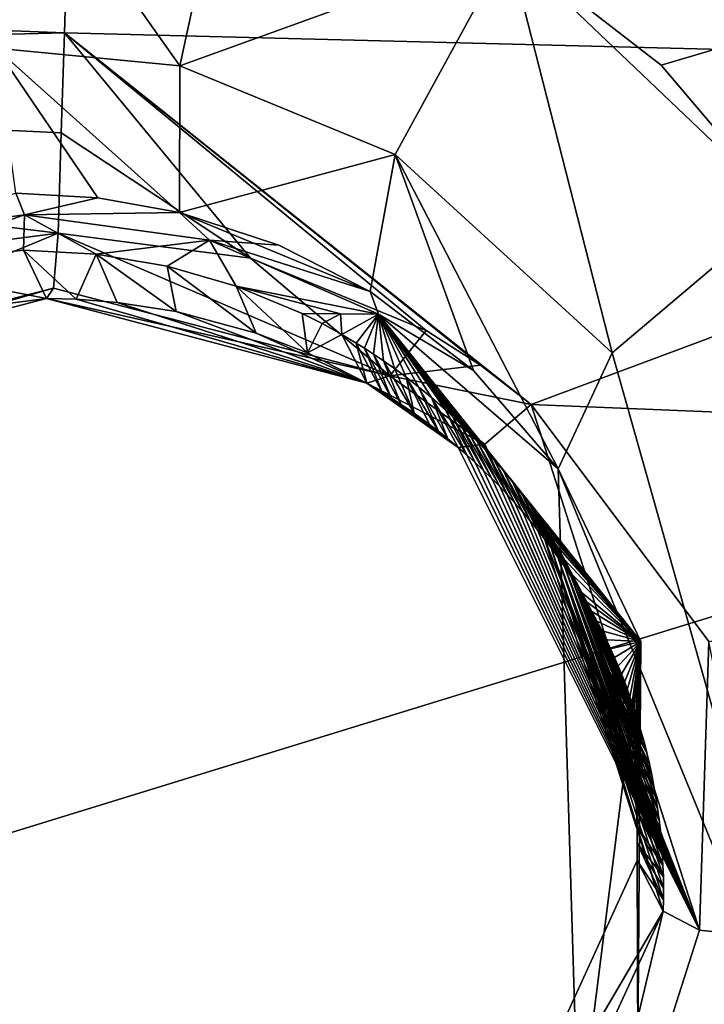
# Model space of a CAD drawing. Header units: millimetres. Extents: x -147 to 294, y -82 to 275.
# Tile 275 of 609: x 235.52 to 237.7, y 180.76 to 183.9. Entities that reach past the tile are written whole.
import ezdxf

# ---------------------------------------------------------------- set-up
doc = ezdxf.new("R2010")
doc.units = ezdxf.units.MM
doc.header["$LTSCALE"] = 67.506716
for name, color, linetype in [('1845', 7, 'CONTINUOUS'), ('1846', 7, 'CONTINUOUS'), ('1847', 7, 'CONTINUOUS'), ('2835', 7, 'CONTINUOUS'), ('2878', 7, 'CONTINUOUS'), ('2882', 7, 'CONTINUOUS'), ('2883', 7, 'CONTINUOUS'), ('2884', 7, 'CONTINUOUS'), ('2885', 7, 'CONTINUOUS'), ('2886', 7, 'CONTINUOUS'), ('2888', 7, 'CONTINUOUS'), ('2889', 7, 'CONTINUOUS'), ('2890', 7, 'CONTINUOUS'), ('2891', 7, 'CONTINUOUS'), ('2892', 7, 'CONTINUOUS'), ('2895', 7, 'CONTINUOUS'), ('2896', 7, 'CONTINUOUS'), ('2900', 7, 'CONTINUOUS'), ('2902', 7, 'CONTINUOUS'), ('2903', 7, 'CONTINUOUS'), ('3027', 7, 'CONTINUOUS'), ('3028', 7, 'CONTINUOUS'), ('3029', 7, 'CONTINUOUS'), ('3030', 7, 'CONTINUOUS'), ('3031', 7, 'CONTINUOUS'), ('751', 7, 'CONTINUOUS'), ('807', 7, 'CONTINUOUS')]:
    doc.layers.add(name, color=color, linetype=linetype)

msp = doc.modelspace()

# ---------------------------------------------------------------- linework, layer by layer
at = {"layer": '1845', "linetype": 'CONTINUOUS'}
for points in [[(237.9534, 183.2956, -20.3961), (238.1222, 180.3041, -21.3148), (237.408, 182.8351, -20.1728), (237.9534, 183.2956, -20.3961)], [(237.408, 182.8351, -20.1728), (238.1222, 180.3041, -21.3148), (237.2359, 182.4645, -19.5137), (237.408, 182.8351, -20.1728)], [(237.2359, 182.4645, -19.5137), (238.1222, 180.3041, -21.3148), (237.3011, 180.336, -20.2239), (237.2359, 182.4645, -19.5137)]]:
    msp.add_3dface(points, dxfattribs=at)
at = {"layer": '1846', "linetype": 'CONTINUOUS'}
for points in [[(237.0774, 184.1311, -20.0429), (237.408, 182.8351, -20.1728), (236.7151, 183.4678, -19.8849), (237.0774, 184.1311, -20.0429)], [(237.9534, 183.2956, -20.3961), (237.408, 182.8351, -20.1728), (237.0774, 184.1311, -20.0429), (237.9534, 183.2956, -20.3961)], [(237.5643, 183.7538, -20.2125), (237.9534, 183.2956, -20.3961), (237.0774, 184.1311, -20.0429), (237.5643, 183.7538, -20.2125)], [(236.6349, 183.0313, -19.2531), (236.7151, 183.4678, -19.8849), (236.9655, 182.7786, -19.3764), (236.6349, 183.0313, -19.2531)], [(237.408, 182.8351, -20.1728), (237.2359, 182.4645, -19.5137), (236.7151, 183.4678, -19.8849), (237.408, 182.8351, -20.1728)], [(236.7151, 183.4678, -19.8849), (237.2359, 182.4645, -19.5137), (236.9655, 182.7786, -19.3764), (236.7151, 183.4678, -19.8849)]]:
    msp.add_3dface(points, dxfattribs=at)
at = {"layer": '1847', "linetype": 'CONTINUOUS'}
for points in [[(237.5643, 183.7538, -20.2125), (237.0774, 184.1311, -20.0429), (239.7513, 184.3996, -20.2966), (237.5643, 183.7538, -20.2125)], [(237.9534, 183.2956, -20.3961), (237.5643, 183.7538, -20.2125), (239.7513, 184.3996, -20.2966), (237.9534, 183.2956, -20.3961)]]:
    msp.add_3dface(points, dxfattribs=at)
at = {"layer": '2835', "linetype": 'CONTINUOUS'}
for points in [[(237.1494, 182.67, -18.0714), (237.7173, 181.9132, -18.3638), (240.6313, 182.527, -18.5567), (237.1494, 182.67, -18.0714)], [(237.1716, 179.3803, -19.0582), (240.432, 176.6055, -20.3364), (237.9039, 180.9686, -18.669), (237.1716, 179.3803, -19.0582)]]:
    msp.add_3dface(points, dxfattribs=at)
at = {"layer": '2878', "linetype": 'CONTINUOUS'}
msp.add_3dface([(234.9353, 183.1947, -18.7243), (235.5042, 183.3452, -19.0234), (235.5317, 183.2757, -18.7619), (234.9353, 183.1947, -18.7243)], dxfattribs=at)
at = {"layer": '2882', "linetype": 'CONTINUOUS'}
for points in [[(235.4305, 184.5942, -19.7234), (236.1901, 184.5028, -19.8323), (236.0272, 183.7514, -19.7203), (235.4305, 184.5942, -19.7234)], [(235.4405, 183.8071, -19.6278), (235.4305, 184.5942, -19.7234), (236.0272, 183.7514, -19.7203), (235.4405, 183.8071, -19.6278)], [(235.5042, 183.3452, -19.0234), (235.4405, 183.8071, -19.6278), (235.7657, 183.3295, -19.0565), (235.5042, 183.3452, -19.0234)], [(235.7657, 183.3295, -19.0565), (235.4405, 183.8071, -19.6278), (236.0261, 183.2832, -19.1003), (235.7657, 183.3295, -19.0565)], [(236.0261, 183.2832, -19.1003), (235.4405, 183.8071, -19.6278), (236.0272, 183.7514, -19.7203), (236.0261, 183.2832, -19.1003)]]:
    msp.add_3dface(points, dxfattribs=at)
at = {"layer": '2883', "linetype": 'CONTINUOUS'}
for points in [[(235.5317, 183.2757, -18.7619), (235.5042, 183.3452, -19.0234), (235.7657, 183.3295, -19.0565), (235.5317, 183.2757, -18.7619)], [(235.5317, 183.2757, -18.7619), (235.7657, 183.3295, -19.0565), (236.0261, 183.2832, -19.1003), (235.5317, 183.2757, -18.7619)], [(235.5317, 183.2757, -18.7619), (236.0261, 183.2832, -19.1003), (236.1224, 183.1949, -18.8493), (235.5317, 183.2757, -18.7619)], [(236.0261, 183.2832, -19.1003), (236.3437, 183.1792, -19.1704), (236.1224, 183.1949, -18.8493), (236.0261, 183.2832, -19.1003)], [(236.3437, 183.1792, -19.1704), (236.6349, 183.0313, -19.2531), (236.1224, 183.1949, -18.8493), (236.3437, 183.1792, -19.1704)], [(236.1224, 183.1949, -18.8493), (236.6349, 183.0313, -19.2531), (236.6619, 182.9584, -18.9794), (236.1224, 183.1949, -18.8493)]]:
    msp.add_3dface(points, dxfattribs=at)
at = {"layer": '2884', "linetype": 'CONTINUOUS'}
for points in [[(236.1901, 184.5028, -19.8323), (237.0774, 184.1311, -20.0429), (236.0272, 183.7514, -19.7203), (236.1901, 184.5028, -19.8323)], [(237.0774, 184.1311, -20.0429), (236.7151, 183.4678, -19.8849), (236.0272, 183.7514, -19.7203), (237.0774, 184.1311, -20.0429)], [(236.7151, 183.4678, -19.8849), (236.0261, 183.2832, -19.1003), (236.0272, 183.7514, -19.7203), (236.7151, 183.4678, -19.8849)], [(236.7151, 183.4678, -19.8849), (236.6349, 183.0313, -19.2531), (236.0261, 183.2832, -19.1003), (236.7151, 183.4678, -19.8849)], [(236.0261, 183.2832, -19.1003), (236.6349, 183.0313, -19.2531), (236.3437, 183.1792, -19.1704), (236.0261, 183.2832, -19.1003)]]:
    msp.add_3dface(points, dxfattribs=at)
at = {"layer": '2885', "linetype": 'CONTINUOUS'}
for points in [[(235.5282, 183.1629, -18.795), (235.5317, 183.2757, -18.7619), (235.7599, 183.15, -18.8234), (235.5282, 183.1629, -18.795)], [(235.5317, 183.2757, -18.7619), (236.1224, 183.1949, -18.8493), (235.7599, 183.15, -18.8234), (235.5317, 183.2757, -18.7619)], [(235.7599, 183.15, -18.8234), (236.1224, 183.1949, -18.8493), (235.9872, 183.1116, -18.8593), (235.7599, 183.15, -18.8234)], [(235.9872, 183.1116, -18.8593), (236.1224, 183.1949, -18.8493), (236.2076, 183.0483, -18.9021), (235.9872, 183.1116, -18.8593)], [(236.1224, 183.1949, -18.8493), (236.6619, 182.9584, -18.9794), (236.2076, 183.0483, -18.9021), (236.1224, 183.1949, -18.8493)], [(236.2076, 183.0483, -18.9021), (236.6619, 182.9584, -18.9794), (236.5406, 182.9596, -18.9654), (236.2076, 183.0483, -18.9021)], [(236.4186, 182.9606, -18.9515), (236.2076, 183.0483, -18.9021), (236.5406, 182.9596, -18.9654), (236.4186, 182.9606, -18.9515)]]:
    msp.add_3dface(points, dxfattribs=at)
at = {"layer": '2886', "linetype": 'CONTINUOUS'}
for points in [[(234.9353, 183.1947, -18.7243), (235.5317, 183.2757, -18.7619), (235.069, 183.1124, -18.7623), (234.9353, 183.1947, -18.7243)], [(235.5317, 183.2757, -18.7619), (235.5282, 183.1629, -18.795), (235.069, 183.1124, -18.7623), (235.5317, 183.2757, -18.7619)]]:
    msp.add_3dface(points, dxfattribs=at)
at = {"layer": '2888', "linetype": 'CONTINUOUS'}
for points in [[(236.4186, 182.9606, -18.9515), (236.5406, 182.9596, -18.9654), (236.4817, 182.9288, -18.968), (236.4186, 182.9606, -18.9515)], [(236.4817, 182.9288, -18.968), (236.5406, 182.9596, -18.9654), (236.545, 182.8937, -18.9855), (236.4817, 182.9288, -18.968)], [(236.5406, 182.9596, -18.9654), (236.6619, 182.9584, -18.9794), (236.545, 182.8937, -18.9855), (236.5406, 182.9596, -18.9654)], [(236.545, 182.8937, -18.9855), (236.6619, 182.9584, -18.9794), (236.591, 182.8664, -18.9988), (236.545, 182.8937, -18.9855)], [(236.591, 182.8664, -18.9988), (236.6619, 182.9584, -18.9794), (236.6174, 182.8498, -19.0067), (236.591, 182.8664, -18.9988)], [(236.6174, 182.8498, -19.0067), (236.6619, 182.9584, -18.9794), (236.6463, 182.831, -19.0156), (236.6174, 182.8498, -19.0067)], [(236.6463, 182.831, -19.0156), (236.6619, 182.9584, -18.9794), (236.6781, 182.8096, -19.0255), (236.6463, 182.831, -19.0156)], [(236.6619, 182.9584, -18.9794), (237.5, 181.914, -19.3881), (237.0602, 182.46, -19.1734), (236.6619, 182.9584, -18.9794)], [(236.6781, 182.8096, -19.0255), (236.6619, 182.9584, -18.9794), (236.7128, 182.785, -19.0368), (236.6781, 182.8096, -19.0255)], [(236.7128, 182.785, -19.0368), (236.6619, 182.9584, -18.9794), (236.7508, 182.7568, -19.0495), (236.7128, 182.785, -19.0368)], [(236.7508, 182.7568, -19.0495), (236.6619, 182.9584, -18.9794), (236.7893, 182.7266, -19.0628), (236.7508, 182.7568, -19.0495)], [(236.7893, 182.7266, -19.0628), (236.6619, 182.9584, -18.9794), (236.831, 182.6921, -19.0779), (236.7893, 182.7266, -19.0628)], [(236.831, 182.6921, -19.0779), (236.6619, 182.9584, -18.9794), (236.876, 182.6526, -19.0948), (236.831, 182.6921, -19.0779)], [(236.876, 182.6526, -19.0948), (236.6619, 182.9584, -18.9794), (236.8998, 182.6307, -19.104), (236.876, 182.6526, -19.0948)], [(236.8998, 182.6307, -19.104), (236.6619, 182.9584, -18.9794), (236.9244, 182.6071, -19.1139), (236.8998, 182.6307, -19.104)], [(236.9244, 182.6071, -19.1139), (236.6619, 182.9584, -18.9794), (236.9499, 182.5818, -19.1243), (236.9244, 182.6071, -19.1139)], [(236.9499, 182.5818, -19.1243), (236.6619, 182.9584, -18.9794), (236.9763, 182.5546, -19.1355), (236.9499, 182.5818, -19.1243)], [(236.9763, 182.5546, -19.1355), (236.6619, 182.9584, -18.9794), (237.0034, 182.5254, -19.1473), (236.9763, 182.5546, -19.1355)], [(237.0034, 182.5254, -19.1473), (236.6619, 182.9584, -18.9794), (237.0314, 182.4939, -19.1599), (237.0034, 182.5254, -19.1473)], [(237.0314, 182.4939, -19.1599), (236.6619, 182.9584, -18.9794), (237.0602, 182.46, -19.1734), (237.0314, 182.4939, -19.1599)], [(237.0602, 182.46, -19.1734), (237.5, 181.914, -19.3881), (237.0897, 182.4235, -19.1877), (237.0602, 182.46, -19.1734)], [(237.0897, 182.4235, -19.1877), (237.5, 181.914, -19.3881), (237.1199, 182.3842, -19.2029), (237.0897, 182.4235, -19.1877)], [(237.1199, 182.3842, -19.2029), (237.5, 181.914, -19.3881), (237.1463, 182.348, -19.2168), (237.1199, 182.3842, -19.2029)], [(237.1463, 182.348, -19.2168), (237.5, 181.914, -19.3881), (237.173, 182.3093, -19.2314), (237.1463, 182.348, -19.2168)], [(237.173, 182.3093, -19.2314), (237.5, 181.914, -19.3881), (237.2001, 182.268, -19.2469), (237.173, 182.3093, -19.2314)], [(237.2001, 182.268, -19.2469), (237.5, 181.914, -19.3881), (237.2272, 182.2239, -19.2633), (237.2001, 182.268, -19.2469)], [(237.2272, 182.2239, -19.2633), (237.5, 181.914, -19.3881), (237.2545, 182.1767, -19.2806), (237.2272, 182.2239, -19.2633)], [(237.2545, 182.1767, -19.2806), (237.5, 181.914, -19.3881), (237.2817, 182.1262, -19.2988), (237.2545, 182.1767, -19.2806)], [(237.2817, 182.1262, -19.2988), (237.5, 181.914, -19.3881), (237.3085, 182.0721, -19.3181), (237.2817, 182.1262, -19.2988)], [(237.3085, 182.0721, -19.3181), (237.5, 181.914, -19.3881), (237.3218, 182.0436, -19.3282), (237.3085, 182.0721, -19.3181)], [(237.3218, 182.0436, -19.3282), (237.5, 181.914, -19.3881), (237.3349, 182.0142, -19.3385), (237.3218, 182.0436, -19.3282)], [(237.3349, 182.0142, -19.3385), (237.5, 181.914, -19.3881), (237.3478, 181.9836, -19.3492), (237.3349, 182.0142, -19.3385)], [(237.3478, 181.9836, -19.3492), (237.5, 181.914, -19.3881), (237.3605, 181.9521, -19.3601), (237.3478, 181.9836, -19.3492)], [(237.3605, 181.9521, -19.3601), (237.5, 181.914, -19.3881), (237.373, 181.9195, -19.3713), (237.3605, 181.9521, -19.3601)], [(237.373, 181.9195, -19.3713), (237.5, 181.914, -19.3881), (237.3851, 181.8857, -19.3829), (237.373, 181.9195, -19.3713)], [(237.3851, 181.8857, -19.3829), (237.5, 181.914, -19.3881), (237.3969, 181.8507, -19.3947), (237.3851, 181.8857, -19.3829)], [(237.3969, 181.8507, -19.3947), (237.5, 181.914, -19.3881), (237.4083, 181.8146, -19.4069), (237.3969, 181.8507, -19.3947)], [(237.4083, 181.8146, -19.4069), (237.5, 181.914, -19.3881), (237.4192, 181.7772, -19.4193), (237.4083, 181.8146, -19.4069)], [(237.4192, 181.7772, -19.4193), (237.5, 181.914, -19.3881), (237.4297, 181.7384, -19.4322), (237.4192, 181.7772, -19.4193)], [(237.4297, 181.7384, -19.4322), (237.5, 181.914, -19.3881), (237.4395, 181.6984, -19.4453), (237.4297, 181.7384, -19.4322)], [(237.4395, 181.6984, -19.4453), (237.5, 181.914, -19.3881), (237.4487, 181.657, -19.4588), (237.4395, 181.6984, -19.4453)], [(237.4487, 181.657, -19.4588), (237.5, 181.914, -19.3881), (237.4572, 181.6141, -19.4727), (237.4487, 181.657, -19.4588)], [(237.4572, 181.6141, -19.4727), (237.5, 181.914, -19.3881), (237.4649, 181.5696, -19.4869), (237.4572, 181.6141, -19.4727)], [(237.4649, 181.5696, -19.4869), (237.5, 181.914, -19.3881), (237.4716, 181.5238, -19.5014), (237.4649, 181.5696, -19.4869)], [(237.4716, 181.5238, -19.5014), (237.5, 181.914, -19.3881), (237.4774, 181.4764, -19.5163), (237.4716, 181.5238, -19.5014)], [(237.4774, 181.4764, -19.5163), (237.5, 181.914, -19.3881), (237.4821, 181.4273, -19.5315), (237.4774, 181.4764, -19.5163)], [(237.4821, 181.4273, -19.5315), (237.5, 181.914, -19.3881), (237.4857, 181.3765, -19.5472), (237.4821, 181.4273, -19.5315)], [(237.4857, 181.3765, -19.5472), (237.5, 181.914, -19.3881), (237.4878, 181.324, -19.5632), (237.4857, 181.3765, -19.5472)], [(237.4878, 181.324, -19.5632), (237.5, 181.914, -19.3881), (237.4885, 181.2699, -19.5795), (237.4878, 181.324, -19.5632)], [(237.5, 181.914, -19.3881), (237.4897, 180.6031, -19.7796), (237.4885, 181.2699, -19.5795), (237.5, 181.914, -19.3881)], [(237.4885, 181.2699, -19.5795), (237.4897, 180.6031, -19.7796), (237.4876, 181.2142, -19.596), (237.4885, 181.2699, -19.5795)], [(237.4876, 181.2142, -19.596), (237.4897, 180.6031, -19.7796), (236.859, 179.8389, -19.9345), (237.4876, 181.2142, -19.596)]]:
    msp.add_3dface(points, dxfattribs=at)
at = {"layer": '2889', "linetype": 'CONTINUOUS'}
for points in [[(236.6349, 183.0313, -19.2531), (236.9655, 182.7786, -19.3764), (236.6619, 182.9584, -18.9794), (236.6349, 183.0313, -19.2531)], [(236.9655, 182.7786, -19.3764), (237.2359, 182.4645, -19.5137), (236.6619, 182.9584, -18.9794), (236.9655, 182.7786, -19.3764)], [(236.6619, 182.9584, -18.9794), (237.2359, 182.4645, -19.5137), (237.5, 181.914, -19.3881), (236.6619, 182.9584, -18.9794)], [(237.2359, 182.4645, -19.5137), (237.3011, 180.336, -20.2239), (237.5, 181.914, -19.3881), (237.2359, 182.4645, -19.5137)], [(237.3011, 180.336, -20.2239), (237.4897, 180.6031, -19.7796), (237.5, 181.914, -19.3881), (237.3011, 180.336, -20.2239)]]:
    msp.add_3dface(points, dxfattribs=at)
at = {"layer": '2890', "linetype": 'CONTINUOUS'}
for points in [[(235.5282, 183.1629, -18.795), (235.7599, 183.15, -18.8234), (235.6961, 183.0066, -18.1023), (235.5282, 183.1629, -18.795)], [(235.6022, 183.0087, -18.092), (235.5282, 183.1629, -18.795), (235.6961, 183.0066, -18.1023), (235.6022, 183.0087, -18.092)], [(235.6961, 183.0066, -18.1023), (235.7599, 183.15, -18.8234), (235.8275, 182.9962, -18.1197), (235.6961, 183.0066, -18.1023)], [(235.7599, 183.15, -18.8234), (235.9872, 183.1116, -18.8593), (236.0158, 182.9669, -18.149), (235.7599, 183.15, -18.8234)], [(235.8275, 182.9962, -18.1197), (235.7599, 183.15, -18.8234), (236.0158, 182.9669, -18.149), (235.8275, 182.9962, -18.1197)], [(235.9872, 183.1116, -18.8593), (236.2076, 183.0483, -18.9021), (236.2713, 182.898, -18.1982), (235.9872, 183.1116, -18.8593)], [(236.0158, 182.9669, -18.149), (235.9872, 183.1116, -18.8593), (236.2713, 182.898, -18.1982), (236.0158, 182.9669, -18.149)], [(236.2076, 183.0483, -18.9021), (236.4186, 182.9606, -18.9515), (236.4348, 182.8346, -18.2359), (236.2076, 183.0483, -18.9021)], [(236.2713, 182.898, -18.1982), (236.2076, 183.0483, -18.9021), (236.4348, 182.8346, -18.2359), (236.2713, 182.898, -18.1982)], [(236.4186, 182.9606, -18.9515), (236.4817, 182.9288, -18.968), (236.4348, 182.8346, -18.2359), (236.4186, 182.9606, -18.9515)], [(236.4817, 182.9288, -18.968), (236.545, 182.8937, -18.9855), (236.4348, 182.8346, -18.2359), (236.4817, 182.9288, -18.968)], [(236.4348, 182.8346, -18.2359), (236.545, 182.8937, -18.9855), (236.625, 182.7386, -18.2868), (236.4348, 182.8346, -18.2359)]]:
    msp.add_3dface(points, dxfattribs=at)
at = {"layer": '2891', "linetype": 'CONTINUOUS'}
for points in [[(236.6984, 182.7614, -18.0751), (235.6391, 183.217, -17.7423), (235.6245, 183.0416, -17.8801), (236.6984, 182.7614, -18.0751)], [(236.2532, 183.1374, -17.8318), (235.6391, 183.217, -17.7423), (236.6984, 182.7614, -18.0751), (236.2532, 183.1374, -17.8318)], [(236.8142, 182.9065, -17.9627), (236.2532, 183.1374, -17.8318), (236.6984, 182.7614, -18.0751), (236.8142, 182.9065, -17.9627)], [(235.6022, 183.0087, -18.092), (236.6984, 182.7614, -18.0751), (235.6245, 183.0416, -17.8801), (235.6022, 183.0087, -18.092)], [(235.6022, 183.0087, -18.092), (235.6961, 183.0066, -18.1023), (236.625, 182.7386, -18.2868), (235.6022, 183.0087, -18.092)], [(235.6022, 183.0087, -18.092), (236.625, 182.7386, -18.2868), (236.6984, 182.7614, -18.0751), (235.6022, 183.0087, -18.092)], [(235.6961, 183.0066, -18.1023), (235.8275, 182.9962, -18.1197), (236.625, 182.7386, -18.2868), (235.6961, 183.0066, -18.1023)], [(235.8275, 182.9962, -18.1197), (236.0158, 182.9669, -18.149), (236.625, 182.7386, -18.2868), (235.8275, 182.9962, -18.1197)], [(236.0158, 182.9669, -18.149), (236.2713, 182.898, -18.1982), (236.625, 182.7386, -18.2868), (236.0158, 182.9669, -18.149)], [(236.2713, 182.898, -18.1982), (236.4348, 182.8346, -18.2359), (236.625, 182.7386, -18.2868), (236.2713, 182.898, -18.1982)]]:
    msp.add_3dface(points, dxfattribs=at)
at = {"layer": '2892', "linetype": 'CONTINUOUS'}
for points in [[(235.6489, 183.5368, -17.6486), (236.2532, 183.1374, -17.8318), (235.6588, 183.857, -17.5548), (235.6489, 183.5368, -17.6486)], [(236.988, 182.7955, -18.0155), (237.1494, 182.67, -18.0714), (235.6588, 183.857, -17.5548), (236.988, 182.7955, -18.0155)], [(235.6588, 183.857, -17.5548), (237.1494, 182.67, -18.0714), (240.0343, 183.7462, -18.1097), (235.6588, 183.857, -17.5548)], [(236.2532, 183.1374, -17.8318), (236.8142, 182.9065, -17.9627), (235.6588, 183.857, -17.5548), (236.2532, 183.1374, -17.8318)], [(236.8142, 182.9065, -17.9627), (236.988, 182.7955, -18.0155), (235.6588, 183.857, -17.5548), (236.8142, 182.9065, -17.9627)], [(237.1494, 182.67, -18.0714), (240.6313, 182.527, -18.5567), (240.0343, 183.7462, -18.1097), (237.1494, 182.67, -18.0714)], [(235.6391, 183.217, -17.7423), (236.2532, 183.1374, -17.8318), (235.6489, 183.5368, -17.6486), (235.6391, 183.217, -17.7423)]]:
    msp.add_3dface(points, dxfattribs=at)
at = {"layer": '2895', "linetype": 'CONTINUOUS'}
for points in [[(235.6676, 184.1428, -17.4713), (235.6588, 183.857, -17.5548), (240.0343, 183.7462, -18.1097), (235.6676, 184.1428, -17.4713)], [(240.1298, 184.0298, -18.0377), (235.6676, 184.1428, -17.4713), (240.0343, 183.7462, -18.1097), (240.1298, 184.0298, -18.0377)]]:
    msp.add_3dface(points, dxfattribs=at)
at = {"layer": '2896', "linetype": 'CONTINUOUS'}
for points in [[(235.6676, 184.1428, -17.4713), (231.1853, 184.0298, -17.0958), (235.6588, 183.857, -17.5548), (235.6676, 184.1428, -17.4713)], [(235.6588, 183.857, -17.5548), (231.1853, 184.0298, -17.0958), (231.2637, 183.7462, -17.1861), (235.6588, 183.857, -17.5548)]]:
    msp.add_3dface(points, dxfattribs=at)
at = {"layer": '2900', "linetype": 'CONTINUOUS'}
for points in [[(235.6489, 183.5368, -17.6486), (235.6588, 183.857, -17.5548), (231.2637, 183.7462, -17.1861), (235.6489, 183.5368, -17.6486)], [(235.6391, 183.217, -17.7423), (235.6489, 183.5368, -17.6486), (231.2637, 183.7462, -17.1861), (235.6391, 183.217, -17.7423)], [(235.6391, 183.217, -17.7423), (231.2637, 183.7462, -17.1861), (235.0208, 183.1375, -17.702), (235.6391, 183.217, -17.7423)]]:
    msp.add_3dface(points, dxfattribs=at)
at = {"layer": '2902', "linetype": 'CONTINUOUS'}
for points in [[(235.6245, 183.0416, -17.8801), (235.6391, 183.217, -17.7423), (234.5336, 182.7614, -17.8472), (235.6245, 183.0416, -17.8801)], [(235.6391, 183.217, -17.7423), (235.0208, 183.1375, -17.702), (234.5336, 182.7614, -17.8472), (235.6391, 183.217, -17.7423)], [(235.6245, 183.0416, -17.8801), (234.5336, 182.7614, -17.8472), (234.5613, 182.7386, -18.0695), (235.6245, 183.0416, -17.8801)], [(235.6022, 183.0087, -18.092), (235.6245, 183.0416, -17.8801), (234.5613, 182.7386, -18.0695), (235.6022, 183.0087, -18.092)], [(235.6022, 183.0087, -18.092), (234.5613, 182.7386, -18.0695), (235.0653, 182.9396, -18.0578), (235.6022, 183.0087, -18.092)]]:
    msp.add_3dface(points, dxfattribs=at)
at = {"layer": '2903', "linetype": 'CONTINUOUS'}
for points in [[(235.069, 183.1124, -18.7623), (235.5282, 183.1629, -18.795), (235.6022, 183.0087, -18.092), (235.069, 183.1124, -18.7623)], [(235.069, 183.1124, -18.7623), (235.6022, 183.0087, -18.092), (235.0653, 182.9396, -18.0578), (235.069, 183.1124, -18.7623)]]:
    msp.add_3dface(points, dxfattribs=at)
at = {"layer": '3027', "linetype": 'CONTINUOUS'}
for points in [[(236.9295, 179.6633, -19.2699), (237.1716, 179.3803, -19.0582), (237.5713, 181.0527, -18.9181), (236.9295, 179.6633, -19.2699)], [(237.5713, 181.0527, -18.9181), (237.1716, 179.3803, -19.0582), (237.6876, 180.9916, -18.7239), (237.5713, 181.0527, -18.9181)], [(237.1716, 179.3803, -19.0582), (237.9039, 180.9686, -18.669), (237.6876, 180.9916, -18.7239), (237.1716, 179.3803, -19.0582)]]:
    msp.add_3dface(points, dxfattribs=at)
at = {"layer": '3028', "linetype": 'CONTINUOUS'}
for points in [[(237.4876, 181.2142, -19.596), (236.859, 179.8389, -19.9345), (237.5713, 181.0527, -18.9181), (237.4876, 181.2142, -19.596)], [(236.859, 179.8389, -19.9345), (236.9295, 179.6633, -19.2699), (237.5713, 181.0527, -18.9181), (236.859, 179.8389, -19.9345)]]:
    msp.add_3dface(points, dxfattribs=at)
at = {"layer": '3029', "linetype": 'CONTINUOUS'}
for points in [[(236.545, 182.8937, -18.9855), (236.591, 182.8664, -18.9988), (236.625, 182.7386, -18.2868), (236.545, 182.8937, -18.9855)], [(236.591, 182.8664, -18.9988), (236.6174, 182.8498, -19.0067), (236.674, 182.7094, -18.3013), (236.591, 182.8664, -18.9988)], [(236.625, 182.7386, -18.2868), (236.591, 182.8664, -18.9988), (236.674, 182.7094, -18.3013), (236.625, 182.7386, -18.2868)], [(236.6174, 182.8498, -19.0067), (236.6463, 182.831, -19.0156), (236.703, 182.6912, -18.3103), (236.6174, 182.8498, -19.0067)], [(236.674, 182.7094, -18.3013), (236.6174, 182.8498, -19.0067), (236.703, 182.6912, -18.3103), (236.674, 182.7094, -18.3013)], [(236.6463, 182.831, -19.0156), (236.6781, 182.8096, -19.0255), (236.7348, 182.6704, -18.3203), (236.6463, 182.831, -19.0156)], [(236.703, 182.6912, -18.3103), (236.6463, 182.831, -19.0156), (236.7348, 182.6704, -18.3203), (236.703, 182.6912, -18.3103)], [(236.6781, 182.8096, -19.0255), (236.7128, 182.785, -19.0368), (236.7763, 182.6419, -18.3338), (236.6781, 182.8096, -19.0255)], [(236.7348, 182.6704, -18.3203), (236.6781, 182.8096, -19.0255), (236.7763, 182.6419, -18.3338), (236.7348, 182.6704, -18.3203)], [(236.7128, 182.785, -19.0368), (236.7508, 182.7568, -19.0495), (236.7763, 182.6419, -18.3338), (236.7128, 182.785, -19.0368)], [(236.7763, 182.6419, -18.3338), (236.7508, 182.7568, -19.0495), (236.8253, 182.6061, -18.3505), (236.7763, 182.6419, -18.3338)], [(236.7508, 182.7568, -19.0495), (236.7893, 182.7266, -19.0628), (236.8532, 182.5847, -18.3603), (236.7508, 182.7568, -19.0495)], [(236.8253, 182.6061, -18.3505), (236.7508, 182.7568, -19.0495), (236.8532, 182.5847, -18.3603), (236.8253, 182.6061, -18.3505)], [(236.8532, 182.5847, -18.3603), (236.7893, 182.7266, -19.0628), (236.8836, 182.5604, -18.3712), (236.8532, 182.5847, -18.3603)], [(236.7893, 182.7266, -19.0628), (236.831, 182.6921, -19.0779), (236.8836, 182.5604, -18.3712), (236.7893, 182.7266, -19.0628)], [(236.8836, 182.5604, -18.3712), (236.831, 182.6921, -19.0779), (236.9166, 182.5328, -18.3835), (236.8836, 182.5604, -18.3712)], [(236.831, 182.6921, -19.0779), (236.876, 182.6526, -19.0948), (236.9441, 182.5089, -18.3941), (236.831, 182.6921, -19.0779)], [(236.9166, 182.5328, -18.3835), (236.831, 182.6921, -19.0779), (236.9441, 182.5089, -18.3941), (236.9166, 182.5328, -18.3835)], [(236.876, 182.6526, -19.0948), (236.8998, 182.6307, -19.104), (236.9711, 182.4844, -18.4048), (236.876, 182.6526, -19.0948)], [(236.9441, 182.5089, -18.3941), (236.876, 182.6526, -19.0948), (236.9711, 182.4844, -18.4048), (236.9441, 182.5089, -18.3941)], [(236.8998, 182.6307, -19.104), (236.9244, 182.6071, -19.1139), (236.9977, 182.4594, -18.4156), (236.8998, 182.6307, -19.104)], [(236.9711, 182.4844, -18.4048), (236.8998, 182.6307, -19.104), (236.9977, 182.4594, -18.4156), (236.9711, 182.4844, -18.4048)], [(236.9244, 182.6071, -19.1139), (236.9499, 182.5818, -19.1243), (237.0237, 182.4339, -18.4265), (236.9244, 182.6071, -19.1139)], [(236.9977, 182.4594, -18.4156), (236.9244, 182.6071, -19.1139), (237.0237, 182.4339, -18.4265), (236.9977, 182.4594, -18.4156)], [(236.9499, 182.5818, -19.1243), (236.9763, 182.5546, -19.1355), (237.0493, 182.4078, -18.4376), (236.9499, 182.5818, -19.1243)], [(237.0237, 182.4339, -18.4265), (236.9499, 182.5818, -19.1243), (237.0493, 182.4078, -18.4376), (237.0237, 182.4339, -18.4265)], [(236.9763, 182.5546, -19.1355), (237.0034, 182.5254, -19.1473), (237.0744, 182.3813, -18.4487), (236.9763, 182.5546, -19.1355)], [(237.0493, 182.4078, -18.4376), (236.9763, 182.5546, -19.1355), (237.0744, 182.3813, -18.4487), (237.0493, 182.4078, -18.4376)], [(237.0034, 182.5254, -19.1473), (237.0314, 182.4939, -19.1599), (237.099, 182.3542, -18.4599), (237.0034, 182.5254, -19.1473)], [(237.0744, 182.3813, -18.4487), (237.0034, 182.5254, -19.1473), (237.099, 182.3542, -18.4599), (237.0744, 182.3813, -18.4487)], [(237.0314, 182.4939, -19.1599), (237.0602, 182.46, -19.1734), (237.1231, 182.3267, -18.4712), (237.0314, 182.4939, -19.1599)], [(237.099, 182.3542, -18.4599), (237.0314, 182.4939, -19.1599), (237.1231, 182.3267, -18.4712), (237.099, 182.3542, -18.4599)], [(237.0602, 182.46, -19.1734), (237.0897, 182.4235, -19.1877), (237.1466, 182.2987, -18.4826), (237.0602, 182.46, -19.1734)], [(237.1231, 182.3267, -18.4712), (237.0602, 182.46, -19.1734), (237.1466, 182.2987, -18.4826), (237.1231, 182.3267, -18.4712)], [(237.0897, 182.4235, -19.1877), (237.1199, 182.3842, -19.2029), (237.192, 182.2415, -18.5056), (237.0897, 182.4235, -19.1877)], [(237.1466, 182.2987, -18.4826), (237.0897, 182.4235, -19.1877), (237.1696, 182.2703, -18.4941), (237.1466, 182.2987, -18.4826)], [(237.1696, 182.2703, -18.4941), (237.0897, 182.4235, -19.1877), (237.192, 182.2415, -18.5056), (237.1696, 182.2703, -18.4941)], [(237.192, 182.2415, -18.5056), (237.1199, 182.3842, -19.2029), (237.2139, 182.2122, -18.5172), (237.192, 182.2415, -18.5056)], [(237.1199, 182.3842, -19.2029), (237.1463, 182.348, -19.2168), (237.2139, 182.2122, -18.5172), (237.1199, 182.3842, -19.2029)], [(237.2139, 182.2122, -18.5172), (237.1463, 182.348, -19.2168), (237.2352, 182.1825, -18.5289), (237.2139, 182.2122, -18.5172)], [(237.1463, 182.348, -19.2168), (237.173, 182.3093, -19.2314), (237.2559, 182.1524, -18.5406), (237.1463, 182.348, -19.2168)], [(237.2352, 182.1825, -18.5289), (237.1463, 182.348, -19.2168), (237.2559, 182.1524, -18.5406), (237.2352, 182.1825, -18.5289)], [(237.173, 182.3093, -19.2314), (237.2001, 182.268, -19.2469), (237.276, 182.1219, -18.5524), (237.173, 182.3093, -19.2314)], [(237.2559, 182.1524, -18.5406), (237.173, 182.3093, -19.2314), (237.276, 182.1219, -18.5524), (237.2559, 182.1524, -18.5406)], [(237.276, 182.1219, -18.5524), (237.2001, 182.268, -19.2469), (237.2955, 182.0911, -18.5642), (237.276, 182.1219, -18.5524)], [(237.2001, 182.268, -19.2469), (237.2272, 182.2239, -19.2633), (237.2955, 182.0911, -18.5642), (237.2001, 182.268, -19.2469)], [(237.2955, 182.0911, -18.5642), (237.2272, 182.2239, -19.2633), (237.3144, 182.0599, -18.5761), (237.2955, 182.0911, -18.5642)], [(237.2272, 182.2239, -19.2633), (237.2545, 182.1767, -19.2806), (237.3326, 182.0284, -18.588), (237.2272, 182.2239, -19.2633)], [(237.3144, 182.0599, -18.5761), (237.2272, 182.2239, -19.2633), (237.3326, 182.0284, -18.588), (237.3144, 182.0599, -18.5761)], [(237.3326, 182.0284, -18.588), (237.2545, 182.1767, -19.2806), (237.3502, 181.9966, -18.5999), (237.3326, 182.0284, -18.588)], [(237.2545, 182.1767, -19.2806), (237.2817, 182.1262, -19.2988), (237.3502, 181.9966, -18.5999), (237.2545, 182.1767, -19.2806)], [(237.3502, 181.9966, -18.5999), (237.2817, 182.1262, -19.2988), (237.3671, 181.9645, -18.6119), (237.3502, 181.9966, -18.5999)], [(237.2817, 182.1262, -19.2988), (237.3085, 182.0721, -19.3181), (237.3834, 181.9321, -18.6238), (237.2817, 182.1262, -19.2988)], [(237.3671, 181.9645, -18.6119), (237.2817, 182.1262, -19.2988), (237.3834, 181.9321, -18.6238), (237.3671, 181.9645, -18.6119)], [(237.3085, 182.0721, -19.3181), (237.3218, 182.0436, -19.3282), (237.399, 181.8993, -18.6358), (237.3085, 182.0721, -19.3181)], [(237.3834, 181.9321, -18.6238), (237.3085, 182.0721, -19.3181), (237.399, 181.8993, -18.6358), (237.3834, 181.9321, -18.6238)], [(237.3218, 182.0436, -19.3282), (237.3349, 182.0142, -19.3385), (237.414, 181.8664, -18.6478), (237.3218, 182.0436, -19.3282)], [(237.399, 181.8993, -18.6358), (237.3218, 182.0436, -19.3282), (237.414, 181.8664, -18.6478), (237.399, 181.8993, -18.6358)], [(237.3349, 182.0142, -19.3385), (237.3478, 181.9836, -19.3492), (237.4283, 181.8331, -18.6598), (237.3349, 182.0142, -19.3385)], [(237.414, 181.8664, -18.6478), (237.3349, 182.0142, -19.3385), (237.4283, 181.8331, -18.6598), (237.414, 181.8664, -18.6478)], [(237.3478, 181.9836, -19.3492), (237.3605, 181.9521, -19.3601), (237.442, 181.7996, -18.6718), (237.3478, 181.9836, -19.3492)], [(237.4283, 181.8331, -18.6598), (237.3478, 181.9836, -19.3492), (237.442, 181.7996, -18.6718), (237.4283, 181.8331, -18.6598)], [(237.3605, 181.9521, -19.3601), (237.373, 181.9195, -19.3713), (237.4549, 181.7658, -18.6838), (237.3605, 181.9521, -19.3601)], [(237.442, 181.7996, -18.6718), (237.3605, 181.9521, -19.3601), (237.4549, 181.7658, -18.6838), (237.442, 181.7996, -18.6718)], [(237.373, 181.9195, -19.3713), (237.3851, 181.8857, -19.3829), (237.4673, 181.7317, -18.6958), (237.373, 181.9195, -19.3713)], [(237.4549, 181.7658, -18.6838), (237.373, 181.9195, -19.3713), (237.4673, 181.7317, -18.6958), (237.4549, 181.7658, -18.6838)], [(237.3851, 181.8857, -19.3829), (237.3969, 181.8507, -19.3947), (237.4789, 181.6975, -18.7078), (237.3851, 181.8857, -19.3829)], [(237.4673, 181.7317, -18.6958), (237.3851, 181.8857, -19.3829), (237.4789, 181.6975, -18.7078), (237.4673, 181.7317, -18.6958)], [(237.3969, 181.8507, -19.3947), (237.4083, 181.8146, -19.4069), (237.4899, 181.663, -18.7197), (237.3969, 181.8507, -19.3947)], [(237.4789, 181.6975, -18.7078), (237.3969, 181.8507, -19.3947), (237.4899, 181.663, -18.7197), (237.4789, 181.6975, -18.7078)], [(237.4083, 181.8146, -19.4069), (237.4192, 181.7772, -19.4193), (237.5003, 181.6282, -18.7317), (237.4083, 181.8146, -19.4069)], [(237.4899, 181.663, -18.7197), (237.4083, 181.8146, -19.4069), (237.5003, 181.6282, -18.7317), (237.4899, 181.663, -18.7197)], [(237.4192, 181.7772, -19.4193), (237.4297, 181.7384, -19.4322), (237.5099, 181.5933, -18.7437), (237.4192, 181.7772, -19.4193)], [(237.5003, 181.6282, -18.7317), (237.4192, 181.7772, -19.4193), (237.5099, 181.5933, -18.7437), (237.5003, 181.6282, -18.7317)], [(237.4297, 181.7384, -19.4322), (237.4395, 181.6984, -19.4453), (237.5189, 181.5581, -18.7556), (237.4297, 181.7384, -19.4322)], [(237.5099, 181.5933, -18.7437), (237.4297, 181.7384, -19.4322), (237.5189, 181.5581, -18.7556), (237.5099, 181.5933, -18.7437)], [(237.4395, 181.6984, -19.4453), (237.4487, 181.657, -19.4588), (237.5271, 181.5228, -18.7675), (237.4395, 181.6984, -19.4453)], [(237.5189, 181.5581, -18.7556), (237.4395, 181.6984, -19.4453), (237.5271, 181.5228, -18.7675), (237.5189, 181.5581, -18.7556)], [(237.4487, 181.657, -19.4588), (237.4572, 181.6141, -19.4727), (237.5347, 181.4873, -18.7794), (237.4487, 181.657, -19.4588)], [(237.5271, 181.5228, -18.7675), (237.4487, 181.657, -19.4588), (237.5347, 181.4873, -18.7794), (237.5271, 181.5228, -18.7675)], [(237.4572, 181.6141, -19.4727), (237.4649, 181.5696, -19.4869), (237.5416, 181.4516, -18.7912), (237.4572, 181.6141, -19.4727)], [(237.5347, 181.4873, -18.7794), (237.4572, 181.6141, -19.4727), (237.5416, 181.4516, -18.7912), (237.5347, 181.4873, -18.7794)], [(237.4649, 181.5696, -19.4869), (237.4716, 181.5238, -19.5014), (237.5533, 181.3799, -18.8148), (237.4649, 181.5696, -19.4869)], [(237.5416, 181.4516, -18.7912), (237.4649, 181.5696, -19.4869), (237.5478, 181.4158, -18.803), (237.5416, 181.4516, -18.7912)], [(237.5478, 181.4158, -18.803), (237.4649, 181.5696, -19.4869), (237.5533, 181.3799, -18.8148), (237.5478, 181.4158, -18.803)], [(237.4716, 181.5238, -19.5014), (237.4774, 181.4764, -19.5163), (237.5581, 181.3439, -18.8265), (237.4716, 181.5238, -19.5014)], [(237.5533, 181.3799, -18.8148), (237.4716, 181.5238, -19.5014), (237.5581, 181.3439, -18.8265), (237.5533, 181.3799, -18.8148)], [(237.4774, 181.4764, -19.5163), (237.4821, 181.4273, -19.5315), (237.5622, 181.3077, -18.8382), (237.4774, 181.4764, -19.5163)], [(237.5581, 181.3439, -18.8265), (237.4774, 181.4764, -19.5163), (237.5622, 181.3077, -18.8382), (237.5581, 181.3439, -18.8265)], [(237.4821, 181.4273, -19.5315), (237.4857, 181.3765, -19.5472), (237.5684, 181.2351, -18.8614), (237.4821, 181.4273, -19.5315)], [(237.5622, 181.3077, -18.8382), (237.4821, 181.4273, -19.5315), (237.5657, 181.2714, -18.8498), (237.5622, 181.3077, -18.8382)], [(237.5657, 181.2714, -18.8498), (237.4821, 181.4273, -19.5315), (237.5684, 181.2351, -18.8614), (237.5657, 181.2714, -18.8498)], [(237.4857, 181.3765, -19.5472), (237.4878, 181.324, -19.5632), (237.5704, 181.1987, -18.8729), (237.4857, 181.3765, -19.5472)], [(237.5684, 181.2351, -18.8614), (237.4857, 181.3765, -19.5472), (237.5704, 181.1987, -18.8729), (237.5684, 181.2351, -18.8614)], [(237.4878, 181.324, -19.5632), (237.4885, 181.2699, -19.5795), (237.5717, 181.1623, -18.8843), (237.4878, 181.324, -19.5632)], [(237.5704, 181.1987, -18.8729), (237.4878, 181.324, -19.5632), (237.5717, 181.1623, -18.8843), (237.5704, 181.1987, -18.8729)], [(237.4885, 181.2699, -19.5795), (237.4876, 181.2142, -19.596), (237.5721, 181.0893, -18.9069), (237.4885, 181.2699, -19.5795)], [(237.5717, 181.1623, -18.8843), (237.4885, 181.2699, -19.5795), (237.5723, 181.1258, -18.8957), (237.5717, 181.1623, -18.8843)], [(237.5723, 181.1258, -18.8957), (237.4885, 181.2699, -19.5795), (237.5721, 181.0893, -18.9069), (237.5723, 181.1258, -18.8957)], [(237.4876, 181.2142, -19.596), (237.5713, 181.0527, -18.9181), (237.5721, 181.0893, -18.9069), (237.4876, 181.2142, -19.596)]]:
    msp.add_3dface(points, dxfattribs=at)
at = {"layer": '3030', "linetype": 'CONTINUOUS'}
for points in [[(236.8142, 182.9065, -17.9627), (236.6984, 182.7614, -18.0751), (236.988, 182.7955, -18.0155), (236.8142, 182.9065, -17.9627)], [(236.6984, 182.7614, -18.0751), (237.1494, 182.67, -18.0714), (236.988, 182.7955, -18.0155), (236.6984, 182.7614, -18.0751)], [(236.6984, 182.7614, -18.0751), (236.625, 182.7386, -18.2868), (237.0014, 182.5433, -18.1784), (236.6984, 182.7614, -18.0751)], [(237.1494, 182.67, -18.0714), (236.6984, 182.7614, -18.0751), (237.0014, 182.5433, -18.1784), (237.1494, 182.67, -18.0714)], [(236.625, 182.7386, -18.2868), (236.674, 182.7094, -18.3013), (236.9166, 182.5328, -18.3835), (236.625, 182.7386, -18.2868)], [(236.625, 182.7386, -18.2868), (236.9166, 182.5328, -18.3835), (237.0014, 182.5433, -18.1784), (236.625, 182.7386, -18.2868)], [(236.674, 182.7094, -18.3013), (236.703, 182.6912, -18.3103), (236.9166, 182.5328, -18.3835), (236.674, 182.7094, -18.3013)], [(236.703, 182.6912, -18.3103), (236.7348, 182.6704, -18.3203), (236.9166, 182.5328, -18.3835), (236.703, 182.6912, -18.3103)], [(236.7348, 182.6704, -18.3203), (236.7763, 182.6419, -18.3338), (236.9166, 182.5328, -18.3835), (236.7348, 182.6704, -18.3203)], [(236.7763, 182.6419, -18.3338), (236.8253, 182.6061, -18.3505), (236.9166, 182.5328, -18.3835), (236.7763, 182.6419, -18.3338)], [(236.8253, 182.6061, -18.3505), (236.8532, 182.5847, -18.3603), (236.9166, 182.5328, -18.3835), (236.8253, 182.6061, -18.3505)], [(236.8532, 182.5847, -18.3603), (236.8836, 182.5604, -18.3712), (236.9166, 182.5328, -18.3835), (236.8532, 182.5847, -18.3603)]]:
    msp.add_3dface(points, dxfattribs=at)
at = {"layer": '3031', "linetype": 'CONTINUOUS'}
for points in [[(237.6876, 180.9916, -18.7239), (237.1494, 182.67, -18.0714), (237.0014, 182.5433, -18.1784), (237.6876, 180.9916, -18.7239)], [(237.7173, 181.9132, -18.3638), (237.1494, 182.67, -18.0714), (237.6876, 180.9916, -18.7239), (237.7173, 181.9132, -18.3638)], [(236.9166, 182.5328, -18.3835), (237.6876, 180.9916, -18.7239), (237.0014, 182.5433, -18.1784), (236.9166, 182.5328, -18.3835)], [(237.6876, 180.9916, -18.7239), (236.9166, 182.5328, -18.3835), (236.9441, 182.5089, -18.3941), (237.6876, 180.9916, -18.7239)], [(237.6876, 180.9916, -18.7239), (236.9441, 182.5089, -18.3941), (236.9711, 182.4844, -18.4048), (237.6876, 180.9916, -18.7239)], [(237.6876, 180.9916, -18.7239), (236.9711, 182.4844, -18.4048), (236.9977, 182.4594, -18.4156), (237.6876, 180.9916, -18.7239)], [(237.6876, 180.9916, -18.7239), (236.9977, 182.4594, -18.4156), (237.0237, 182.4339, -18.4265), (237.6876, 180.9916, -18.7239)], [(237.6876, 180.9916, -18.7239), (237.0237, 182.4339, -18.4265), (237.0493, 182.4078, -18.4376), (237.6876, 180.9916, -18.7239)], [(237.6876, 180.9916, -18.7239), (237.0493, 182.4078, -18.4376), (237.0744, 182.3813, -18.4487), (237.6876, 180.9916, -18.7239)], [(237.6876, 180.9916, -18.7239), (237.0744, 182.3813, -18.4487), (237.099, 182.3542, -18.4599), (237.6876, 180.9916, -18.7239)], [(237.6876, 180.9916, -18.7239), (237.099, 182.3542, -18.4599), (237.1231, 182.3267, -18.4712), (237.6876, 180.9916, -18.7239)], [(237.6876, 180.9916, -18.7239), (237.1231, 182.3267, -18.4712), (237.1466, 182.2987, -18.4826), (237.6876, 180.9916, -18.7239)], [(237.6876, 180.9916, -18.7239), (237.1466, 182.2987, -18.4826), (237.1696, 182.2703, -18.4941), (237.6876, 180.9916, -18.7239)], [(237.6876, 180.9916, -18.7239), (237.1696, 182.2703, -18.4941), (237.192, 182.2415, -18.5056), (237.6876, 180.9916, -18.7239)], [(237.5713, 181.0527, -18.9181), (237.6876, 180.9916, -18.7239), (237.192, 182.2415, -18.5056), (237.5713, 181.0527, -18.9181)], [(237.5713, 181.0527, -18.9181), (237.192, 182.2415, -18.5056), (237.2139, 182.2122, -18.5172), (237.5713, 181.0527, -18.9181)], [(237.5713, 181.0527, -18.9181), (237.2139, 182.2122, -18.5172), (237.5721, 181.0893, -18.9069), (237.5713, 181.0527, -18.9181)], [(237.2139, 182.2122, -18.5172), (237.2352, 182.1825, -18.5289), (237.5717, 181.1623, -18.8843), (237.2139, 182.2122, -18.5172)], [(237.2139, 182.2122, -18.5172), (237.5717, 181.1623, -18.8843), (237.5723, 181.1258, -18.8957), (237.2139, 182.2122, -18.5172)], [(237.2139, 182.2122, -18.5172), (237.5723, 181.1258, -18.8957), (237.5721, 181.0893, -18.9069), (237.2139, 182.2122, -18.5172)], [(237.2352, 182.1825, -18.5289), (237.2559, 182.1524, -18.5406), (237.5657, 181.2714, -18.8498), (237.2352, 182.1825, -18.5289)], [(237.2352, 182.1825, -18.5289), (237.5657, 181.2714, -18.8498), (237.5684, 181.2351, -18.8614), (237.2352, 182.1825, -18.5289)], [(237.2352, 182.1825, -18.5289), (237.5684, 181.2351, -18.8614), (237.5704, 181.1987, -18.8729), (237.2352, 182.1825, -18.5289)], [(237.2352, 182.1825, -18.5289), (237.5704, 181.1987, -18.8729), (237.5717, 181.1623, -18.8843), (237.2352, 182.1825, -18.5289)], [(237.2559, 182.1524, -18.5406), (237.276, 182.1219, -18.5524), (237.5533, 181.3799, -18.8148), (237.2559, 182.1524, -18.5406)], [(237.2559, 182.1524, -18.5406), (237.5533, 181.3799, -18.8148), (237.5581, 181.3439, -18.8265), (237.2559, 182.1524, -18.5406)], [(237.2559, 182.1524, -18.5406), (237.5581, 181.3439, -18.8265), (237.5622, 181.3077, -18.8382), (237.2559, 182.1524, -18.5406)], [(237.2559, 182.1524, -18.5406), (237.5622, 181.3077, -18.8382), (237.5657, 181.2714, -18.8498), (237.2559, 182.1524, -18.5406)], [(237.276, 182.1219, -18.5524), (237.2955, 182.0911, -18.5642), (237.5189, 181.5581, -18.7556), (237.276, 182.1219, -18.5524)], [(237.276, 182.1219, -18.5524), (237.5189, 181.5581, -18.7556), (237.5347, 181.4873, -18.7794), (237.276, 182.1219, -18.5524)], [(237.276, 182.1219, -18.5524), (237.5347, 181.4873, -18.7794), (237.5416, 181.4516, -18.7912), (237.276, 182.1219, -18.5524)], [(237.276, 182.1219, -18.5524), (237.5416, 181.4516, -18.7912), (237.5478, 181.4158, -18.803), (237.276, 182.1219, -18.5524)], [(237.276, 182.1219, -18.5524), (237.5478, 181.4158, -18.803), (237.5533, 181.3799, -18.8148), (237.276, 182.1219, -18.5524)], [(237.2955, 182.0911, -18.5642), (237.3144, 182.0599, -18.5761), (237.4789, 181.6975, -18.7078), (237.2955, 182.0911, -18.5642)], [(237.2955, 182.0911, -18.5642), (237.4789, 181.6975, -18.7078), (237.4899, 181.663, -18.7197), (237.2955, 182.0911, -18.5642)], [(237.2955, 182.0911, -18.5642), (237.4899, 181.663, -18.7197), (237.5003, 181.6282, -18.7317), (237.2955, 182.0911, -18.5642)], [(237.2955, 182.0911, -18.5642), (237.5003, 181.6282, -18.7317), (237.5099, 181.5933, -18.7437), (237.2955, 182.0911, -18.5642)], [(237.2955, 182.0911, -18.5642), (237.5099, 181.5933, -18.7437), (237.5189, 181.5581, -18.7556), (237.2955, 182.0911, -18.5642)], [(237.3144, 182.0599, -18.5761), (237.3326, 182.0284, -18.588), (237.4549, 181.7658, -18.6838), (237.3144, 182.0599, -18.5761)], [(237.3144, 182.0599, -18.5761), (237.4549, 181.7658, -18.6838), (237.4673, 181.7317, -18.6958), (237.3144, 182.0599, -18.5761)], [(237.3144, 182.0599, -18.5761), (237.4673, 181.7317, -18.6958), (237.4789, 181.6975, -18.7078), (237.3144, 182.0599, -18.5761)], [(237.3326, 182.0284, -18.588), (237.3502, 181.9966, -18.5999), (237.4283, 181.8331, -18.6598), (237.3326, 182.0284, -18.588)], [(237.3326, 182.0284, -18.588), (237.4283, 181.8331, -18.6598), (237.4549, 181.7658, -18.6838), (237.3326, 182.0284, -18.588)], [(237.3502, 181.9966, -18.5999), (237.3671, 181.9645, -18.6119), (237.4283, 181.8331, -18.6598), (237.3502, 181.9966, -18.5999)], [(237.3671, 181.9645, -18.6119), (237.3834, 181.9321, -18.6238), (237.4283, 181.8331, -18.6598), (237.3671, 181.9645, -18.6119)], [(237.3834, 181.9321, -18.6238), (237.399, 181.8993, -18.6358), (237.4283, 181.8331, -18.6598), (237.3834, 181.9321, -18.6238)], [(237.9039, 180.9686, -18.669), (237.7173, 181.9132, -18.3638), (237.6876, 180.9916, -18.7239), (237.9039, 180.9686, -18.669)], [(237.399, 181.8993, -18.6358), (237.414, 181.8664, -18.6478), (237.4283, 181.8331, -18.6598), (237.399, 181.8993, -18.6358)], [(237.4283, 181.8331, -18.6598), (237.442, 181.7996, -18.6718), (237.4549, 181.7658, -18.6838), (237.4283, 181.8331, -18.6598)], [(237.5189, 181.5581, -18.7556), (237.5271, 181.5228, -18.7675), (237.5347, 181.4873, -18.7794), (237.5189, 181.5581, -18.7556)]]:
    msp.add_3dface(points, dxfattribs=at)
at = {"layer": '751', "linetype": 'CONTINUOUS'}
for points in [[(232.317, 180.3264, -49.292), (232.5161, 191.0117, -47.4006), (256.1637, 187.6719, -49.125), (232.317, 180.3264, -49.292)], [(232.1514, 169.8574, -50.8643), (232.317, 180.3264, -49.292), (256.1637, 187.6719, -49.125), (232.1514, 169.8574, -50.8643)], [(249.1904, 168.567, -51.6094), (232.1514, 169.8574, -50.8643), (256.1637, 187.6719, -49.125), (249.1904, 168.567, -51.6094)]]:
    msp.add_3dface(points, dxfattribs=at)
at = {"layer": '807', "linetype": 'CONTINUOUS'}
for points in [[(232.7219, 190.6383, -45.4466), (232.5324, 180.5112, -47.2455), (251.8813, 178.2578, -48.5114), (232.7219, 190.6383, -45.4466)], [(232.7219, 190.6383, -45.4466), (251.8813, 178.2578, -48.5114), (245.505, 189.6732, -46.5619), (232.7219, 190.6383, -45.4466)]]:
    msp.add_3dface(points, dxfattribs=at)

doc.saveas('drawing.dxf')
